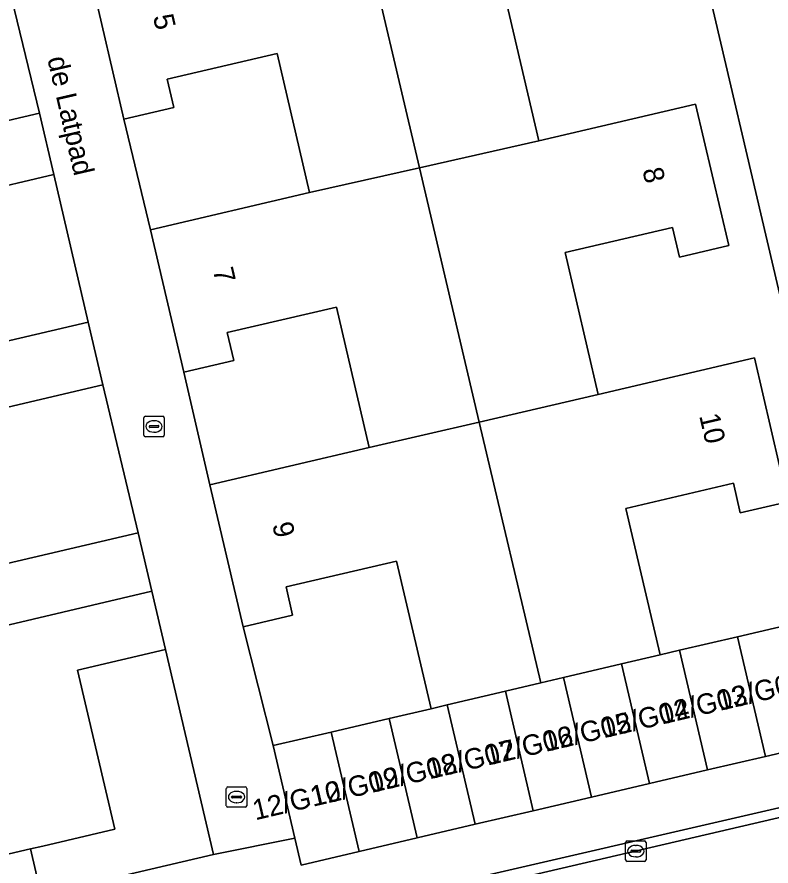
# Model space of a CAD drawing. Extents: x 162989 to 165008, y 383432 to 384338.
# Drawn here: x 164168.72 to 164205.67, y 384037.34 to 384078.93 of the extents above; entities that cross this region are included whole.
import ezdxf

# ---------------------------------------------------------------- set-up
doc = ezdxf.new("R2010")
doc.units = 0
for name, color, linetype in [('IMGEO_Erf', 7, 'Continuous'), ('IMGEO_Kolk', 7, 'Continuous'), ('IMGEO_Muur', 7, 'Continuous'), ('IMGEO_Openbare_ruimte_label', 7, 'Continuous'), ('IMGEO_Pand', 7, 'Continuous'), ('IMGEO_Pand_nummerreeks', 7, 'Continuous'), ('IMGEO_Rijbaan_lokaal_open', 7, 'Continuous'), ('IMGEO_Voetpad_open', 7, 'Continuous')]:
    doc.layers.add(name, color=color, linetype=linetype)

msp = doc.modelspace()

# ---------------------------------------------------------------- linework, layer by layer
at = {"layer": 'IMGEO_Erf'}
msp.add_lwpolyline([(164192.672, 384079.784), (164194.291, 384072.86), (164201.976, 384074.657), (164203.595, 384067.732), (164201.182, 384067.168), (164200.842, 384068.621), (164195.579, 384067.39), (164197.205, 384060.438), (164204.852, 384062.226), (164206.499, 384055.182), (164204.164, 384054.636), (164203.824, 384056.091), (164198.554, 384054.858), (164200.231, 384047.685), (164201.187, 384047.909), (164204.032, 384048.574), (164206.878, 384049.24), (164209.723, 384049.905), (164208.559, 384054.87), (164199.592, 384093.127)], dxfattribs=at)
for points in [[(164168.048, 384081.568), (164160.35, 384079.769), (164162.071, 384072.403), (164169.826, 384074.215)], [(164175.266, 384068.505), (164183.059, 384070.33), (164181.464, 384077.148), (164176.085, 384075.89), (164176.41, 384074.501), (164173.967, 384073.93)], [(164170.529, 384071.206), (164162.771, 384069.393), (164164.459, 384062.17), (164172.21, 384063.981)], [(164178.18, 384056.012), (164185.985, 384057.837), (164184.375, 384064.723), (164179.025, 384063.472), (164179.347, 384062.097), (164176.898, 384061.524)], [(164172.928, 384060.907), (164165.207, 384059.103), (164166.902, 384051.852), (164174.66, 384053.664)], [(164184.119, 384043.902), (164186.964, 384044.567), (164189.012, 384045.046), (164187.321, 384052.279), (164181.907, 384051.013), (164182.231, 384049.627), (164179.806, 384049.06), (164181.273, 384043.236)], [(164175.996, 384047.946), (164171.688, 384046.94), (164173.514, 384039.142), (164169.99, 384038.317), (164169.382, 384038.175), (164169.908, 384035.931), (164178.35, 384037.909)]]:
    msp.add_lwpolyline(points, close=True, dxfattribs=at)
at = {"layer": 'IMGEO_Kolk'}
for p, q in [((164174.939, 384058.444), (164174.939, 384059.296)), ((164175.014, 384059.37), (164175.866, 384059.37)), ((164175.94, 384059.296), (164175.94, 384058.444)), ((164175.198, 384058.864), (164175.198, 384058.876)), ((164175.241, 384058.913), (164175.639, 384058.913)), ((164175.427, 384059.15), (164175.452, 384059.15)), ((164175.682, 384058.876), (164175.682, 384058.864)), ((164175.636, 384058.827), (164175.238, 384058.827)), ((164175.45, 384058.59), (164175.425, 384058.59)), ((164175.866, 384058.37), (164175.014, 384058.37)), ((164178.981, 384040.292), (164178.981, 384041.144)), ((164179.056, 384041.218), (164179.908, 384041.218)), ((164179.469, 384040.998), (164179.494, 384040.998)), ((164179.982, 384041.144), (164179.982, 384040.292)), ((164179.24, 384040.712), (164179.24, 384040.724)), ((164179.678, 384040.675), (164179.28, 384040.675)), ((164179.283, 384040.761), (164179.681, 384040.761)), ((164179.724, 384040.724), (164179.724, 384040.712)), ((164179.908, 384040.218), (164179.056, 384040.218)), ((164179.492, 384040.438), (164179.467, 384040.438)), ((164198.545, 384037.641), (164198.545, 384038.493)), ((164198.62, 384038.567), (164199.472, 384038.567)), ((164199.546, 384038.493), (164199.546, 384037.641)), ((164198.804, 384038.061), (164198.804, 384038.073)), ((164198.847, 384038.11), (164199.245, 384038.11)), ((164199.033, 384038.347), (164199.058, 384038.347)), ((164199.288, 384038.073), (164199.288, 384038.061)), ((164199.242, 384038.024), (164198.844, 384038.024)), ((164199.056, 384037.787), (164199.031, 384037.787)), ((164199.472, 384037.567), (164198.62, 384037.567))]:
    msp.add_line(p, q, dxfattribs=at)
for points in [[(164174.939, 384058.444), (164174.939, 384059.296)], [(164175.014, 384059.37), (164175.866, 384059.37)], [(164175.94, 384059.296), (164175.94, 384058.444)], [(164175.866, 384058.37), (164175.014, 384058.37)], [(164178.981, 384040.292), (164178.981, 384041.144)], [(164179.056, 384041.218), (164179.908, 384041.218)], [(164179.982, 384041.144), (164179.982, 384040.292)], [(164179.908, 384040.218), (164179.056, 384040.218)], [(164198.545, 384037.641), (164198.545, 384038.493)], [(164198.62, 384038.567), (164199.472, 384038.567)], [(164199.546, 384038.493), (164199.546, 384037.641)], [(164199.472, 384037.567), (164198.62, 384037.567)]]:
    msp.add_lwpolyline(points, dxfattribs=at)
for centre, radius, start, end in [((164175.016, 384059.294), 0.0765, 91.552, 178.448), ((164175.016, 384059.294), 0.0765, 91.552, 178.448), ((164175.864, 384059.294), 0.0765, 1.552, 88.448), ((164175.864, 384059.294), 0.0765, 1.552, 88.448), ((164175.238, 384058.873), 0.0403, 85.8775, 175.7526), ((164175.235, 384058.863), 0.0366, 178.938, 274.7102), ((164175.639, 384058.87), 0.043, 264.8664, 352.4533), ((164175.643, 384058.875), 0.0386, 1.7309, 96.639), ((164175.016, 384058.446), 0.0765, 181.552, 268.448), ((164175.016, 384058.446), 0.0765, 181.552, 268.448), ((164175.864, 384058.446), 0.0765, 271.552, 358.448), ((164175.864, 384058.446), 0.0765, 271.552, 358.448), ((164179.058, 384041.142), 0.0765, 91.552, 178.448), ((164179.058, 384041.142), 0.0765, 91.552, 178.448), ((164179.906, 384041.142), 0.0765, 1.552, 88.448), ((164179.906, 384041.142), 0.0765, 1.552, 88.448), ((164179.28, 384040.721), 0.0403, 85.8775, 175.7526), ((164179.277, 384040.711), 0.0366, 178.938, 274.7102), ((164179.681, 384040.718), 0.043, 264.8664, 352.4533), ((164179.685, 384040.723), 0.0386, 1.7309, 96.639), ((164179.058, 384040.294), 0.0765, 181.552, 268.448), ((164179.058, 384040.294), 0.0765, 181.552, 268.448), ((164179.906, 384040.294), 0.0765, 271.552, 358.448), ((164179.906, 384040.294), 0.0765, 271.552, 358.448), ((164198.622, 384038.491), 0.0765, 91.552, 178.448), ((164198.622, 384038.491), 0.0765, 91.552, 178.448), ((164199.47, 384038.491), 0.0765, 1.552, 88.448), ((164199.47, 384038.491), 0.0765, 1.552, 88.448), ((164198.844, 384038.07), 0.0403, 85.8775, 175.7526), ((164198.841, 384038.06), 0.0366, 178.938, 274.7102), ((164199.245, 384038.067), 0.043, 264.8664, 352.4533), ((164199.249, 384038.072), 0.0386, 1.7309, 96.639), ((164198.622, 384037.643), 0.0765, 181.552, 268.448), ((164198.622, 384037.643), 0.0765, 181.552, 268.448), ((164199.47, 384037.643), 0.0765, 271.552, 358.448), ((164199.47, 384037.643), 0.0765, 271.552, 358.448)]:
    msp.add_arc(centre, radius, start, end, dxfattribs=at)
for centre, major_axis, ratio, start_param, end_param in [((164175.426, 384058.87), (-0.387, 0.002), 0.722429, 4.712389, 7.853982), ((164175.451, 384058.87), (-0.39, 0.002), 0.717154, 1.570796, 4.712389), ((164179.468, 384040.718), (-0.387, 0.002), 0.722429, 4.712389, 7.853982), ((164179.493, 384040.718), (-0.39, 0.002), 0.717154, 1.570796, 4.712389), ((164199.032, 384038.067), (-0.387, 0.002), 0.722429, 4.712389, 7.853982), ((164199.057, 384038.067), (-0.39, 0.002), 0.717154, 1.570796, 4.712389)]:
    msp.add_ellipse(centre, major_axis=major_axis, ratio=ratio, start_param=start_param, end_param=end_param, dxfattribs=at)
at = {"layer": 'IMGEO_Muur'}
for points in [[(164172.928, 384060.907), (164174.66, 384053.664)], [(164175.996, 384047.946), (164178.35, 384037.909)]]:
    msp.add_lwpolyline(points, dxfattribs=at)
at = {"layer": 'IMGEO_Pand'}
for points in [[(164193.172, 384085.708), (164187.508, 384084.419), (164185.516, 384083.965), (164188.442, 384071.542), (164194.291, 384072.86), (164192.672, 384079.784), (164197.938, 384081.015), (164198.265, 384079.617), (164200.668, 384080.179), (164199.053, 384087.084)], [(164188.442, 384071.542), (164185.516, 384083.965), (164181.966, 384083.155), (164172.337, 384080.9), (164173.967, 384073.93), (164176.41, 384074.501), (164176.085, 384075.89), (164181.464, 384077.148), (164183.059, 384070.33)], [(164160.35, 384079.769), (164155.33, 384078.555), (164157.747, 384068.2), (164162.771, 384069.393), (164170.529, 384071.206), (164169.826, 384074.215), (164162.071, 384072.403)], [(164197.205, 384060.438), (164195.579, 384067.39), (164200.842, 384068.621), (164201.182, 384067.168), (164203.595, 384067.732), (164201.976, 384074.657), (164194.291, 384072.86), (164188.442, 384071.542), (164191.376, 384059.087)], [(164188.442, 384071.542), (164183.059, 384070.33), (164175.266, 384068.505), (164176.898, 384061.524), (164179.347, 384062.097), (164179.025, 384063.472), (164184.375, 384064.723), (164185.985, 384057.837), (164191.376, 384059.087)], [(164160.153, 384057.886), (164165.207, 384059.103), (164172.928, 384060.907), (164172.21, 384063.981), (164164.459, 384062.17), (164162.771, 384069.393), (164157.747, 384068.2)], [(164197.205, 384060.438), (164191.376, 384059.087), (164194.385, 384046.31), (164195.498, 384046.572), (164198.342, 384047.241), (164200.231, 384047.685), (164198.554, 384054.858), (164203.824, 384056.091), (164204.164, 384054.636), (164206.499, 384055.182), (164204.852, 384062.226)], [(164162.511, 384047.778), (164175.328, 384050.805), (164174.66, 384053.664), (164166.902, 384051.852), (164165.207, 384059.103), (164160.153, 384057.886)], [(164192.653, 384045.903), (164194.385, 384046.31), (164191.376, 384059.087), (164185.985, 384057.837), (164178.18, 384056.012), (164179.806, 384049.06), (164182.231, 384049.627), (164181.907, 384051.013), (164187.321, 384052.279), (164189.012, 384045.046), (164189.809, 384045.233)], [(164171.688, 384046.94), (164175.996, 384047.946), (164175.328, 384050.805), (164162.511, 384047.778), (164164.991, 384037.149), (164169.382, 384038.175), (164169.99, 384038.317), (164173.514, 384039.142)], [(164208.249, 384043.377), (164206.878, 384049.24), (164204.032, 384048.574), (164205.403, 384042.711)], [(164205.403, 384042.711), (164204.032, 384048.574), (164201.187, 384047.909), (164202.558, 384042.046)], [(164200.231, 384047.685), (164198.342, 384047.241), (164199.713, 384041.38), (164202.558, 384042.046), (164201.187, 384047.909)], [(164196.868, 384040.715), (164199.713, 384041.38), (164198.342, 384047.241), (164195.498, 384046.572)], [(164196.868, 384040.715), (164195.498, 384046.572), (164194.385, 384046.31), (164192.653, 384045.903), (164194.022, 384040.05)], [(164192.653, 384045.903), (164189.809, 384045.233), (164191.177, 384039.384), (164194.022, 384040.05)], [(164189.012, 384045.046), (164186.964, 384044.567), (164188.332, 384038.719), (164191.177, 384039.384), (164189.809, 384045.233)], [(164185.486, 384038.053), (164188.332, 384038.719), (164186.964, 384044.567), (164184.119, 384043.902)], [(164185.486, 384038.053), (164184.119, 384043.902), (164181.273, 384043.236), (164182.332, 384038.711), (164182.641, 384037.388)], [(164169.382, 384038.175), (164164.991, 384037.149), (164165.515, 384034.902), (164169.908, 384035.931)]]:
    msp.add_lwpolyline(points, close=True, dxfattribs=at)
at = {"layer": 'IMGEO_Rijbaan_lokaal_open'}
msp.add_lwpolyline([(164212.528, 384041.226), (164183.166, 384034.381), (164169.584, 384031.181), (164171.225, 384024.217), (164213.994, 384034.28), (164226.367, 384037.236), (164224.771, 384044.08)], close=True, dxfattribs=at)
at = {"layer": 'IMGEO_Voetpad_open'}
for points in [[(164206.691, 384080.11), (164204.955, 384087.411), (164204.24, 384090.47), (164202.566, 384097.772), (164201.891, 384100.66), (164201.215, 384103.551), (164199.299, 384111.227), (164195.623, 384110.292), (164196.718, 384105.611), (164197.984, 384100.002), (164199.592, 384093.127), (164208.559, 384054.87), (164209.723, 384049.905), (164210.224, 384047.764), (164210.751, 384045.51), (164214.564, 384046.396), (164214.016, 384048.792), (164212.246, 384056.534), (164211.531, 384059.588), (164209.794, 384066.804), (164209.083, 384069.843), (164207.399, 384077.083)], [(164173.967, 384073.93), (164172.337, 384080.9), (164166.968, 384103.385), (164163.242, 384102.519), (164164.952, 384094.916), (164165.651, 384091.927), (164167.35, 384084.555), (164168.048, 384081.568), (164169.826, 384074.215), (164170.529, 384071.206), (164172.21, 384063.981), (164172.928, 384060.907), (164174.66, 384053.664), (164175.328, 384050.805), (164175.996, 384047.946), (164178.35, 384037.909), (164182.332, 384038.711), (164181.273, 384043.236), (164179.806, 384049.06), (164178.18, 384056.012), (164176.898, 384061.524), (164175.266, 384068.505)], [(164212.528, 384041.226), (164212.427, 384041.655), (164183.05, 384034.876), (164183.166, 384034.381)]]:
    msp.add_lwpolyline(points, close=True, dxfattribs=at)
for points in [[(164242.094, 384053.217), (164240.241, 384052.672), (164232.818, 384050.769), (164232.847, 384050.646), (164227.443, 384049.39), (164222.343, 384048.205), (164217.957, 384047.185), (164215.006, 384046.499), (164214.564, 384046.396), (164210.751, 384045.51), (164211.094, 384044.042), (164208.249, 384043.377), (164205.403, 384042.711), (164202.558, 384042.046), (164199.713, 384041.38), (164196.868, 384040.715), (164194.022, 384040.05), (164191.177, 384039.384), (164188.332, 384038.719), (164185.486, 384038.053), (164182.641, 384037.388), (164182.332, 384038.711), (164178.35, 384037.909), (164169.908, 384035.931)], [(164183.166, 384034.381), (164183.05, 384034.876), (164212.427, 384041.655), (164212.528, 384041.226), (164224.771, 384044.08), (164227.391, 384044.691), (164236.086, 384046.718)]]:
    msp.add_lwpolyline(points, dxfattribs=at)

# ---------------------------------------------------------------- texts
at = {"layer": 'IMGEO_Openbare_ruimte_label'}
msp.add_text('de Latpad', height=1, rotation=282.9516, dxfattribs=at).set_placement((164170.206, 384076.892))
msp.add_text('de Latpad', height=1, rotation=282.9516, dxfattribs=at).set_placement((164170.206, 384076.892))
at = {"layer": 'IMGEO_Pand_nummerreeks'}
for s, rotation, p in [('5', 283.1626, (164175.381, 384078.952)), ('8', 283.1589, (164199.36, 384071.439)), ('7', 283.1581, (164178.313, 384066.544)), ('10', 283.1602, (164202.145, 384059.398)), ('9', 283.1642, (164181.223, 384054.071)), ('12/G02', 13.2517, (164203.159, 384044.935)), ('12/G03', 13.2517, (164200.314, 384044.265)), ('12/G04', 13.2517, (164197.469, 384043.595)), ('12/G05', 13.2517, (164194.624, 384042.925)), ('12/G06', 13.2517, (164191.78, 384042.255)), ('12/G07', 13.2517, (164188.935, 384041.585)), ('12/G08', 13.2517, (164186.09, 384040.915)), ('12/G09', 13.2517, (164183.246, 384040.245)), ('12/G10', 13.2517, (164180.401, 384039.575))]:
    msp.add_text(s, height=1, rotation=rotation, dxfattribs=at).set_placement(p)

doc.saveas('drawing.dxf')
